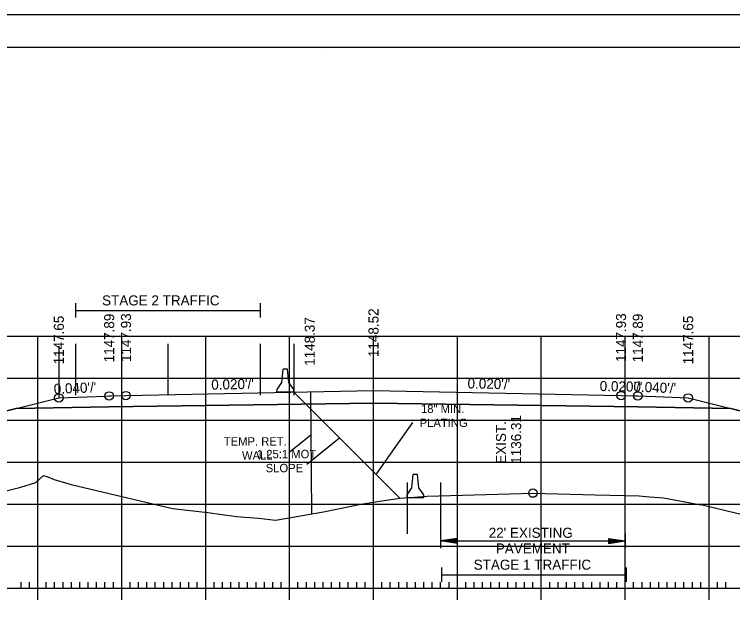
# Model space of a CAD drawing. Extents: x 1322838 to 1324533, y 339903 to 351025.
# Drawn here: x 1323660.9 to 1323746.5, y 342179.4 to 342249.8 of the extents above; entities that cross this region are included whole.
import ezdxf

# ---------------------------------------------------------------- set-up
doc = ezdxf.new("R2010")
doc.units = 0
for name, color, linetype in [('R_Alt Surface', 7, 'Continuous'), ('R_Axis', 7, 'Continuous'), ('R_Axis Annot', 7, 'Continuous'), ('R_Border', 7, 'Continuous'), ('R_Exist Surface', 7, 'Continuous'), ('R_Fin Surface', 7, 'Continuous'), ('R_Fin Surface Annot', 7, 'Continuous'), ('R_Grid', 7, 'Continuous'), ('R_MOT', 7, 'Continuous'), ('R_No Plot', 7, 'Continuous'), ('R_Xsect Elev', 7, 'Continuous')]:
    doc.layers.add(name, color=color, linetype=linetype)

msp = doc.modelspace()

# ---------------------------------------------------------------- linework, layer by layer
at = {"layer": 'R_Alt Surface'}
msp.add_lwpolyline([(1323661.12, 342202.861), (1323672.215, 342203.083), (1323703.715, 342203.505), (1323735.215, 342203.083), (1323746.311, 342202.861)], dxfattribs=at)
at = {"layer": 'R_Axis'}
for p, q in [((1323663.715, 342180.082), (1323663.715, 342182.882)), ((1323673.715, 342180.082), (1323673.715, 342182.882)), ((1323683.715, 342180.082), (1323683.715, 342182.882)), ((1323693.715, 342180.082), (1323693.715, 342182.882)), ((1323703.715, 342180.082), (1323703.715, 342182.882)), ((1323713.715, 342180.082), (1323713.715, 342182.882)), ((1323723.715, 342180.082), (1323723.715, 342182.882)), ((1323733.715, 342180.082), (1323733.715, 342182.882)), ((1323743.715, 342180.082), (1323743.715, 342182.882)), ((1323563.715, 342181.482), (1323843.715, 342181.482)), ((1323661.715, 342181.482), (1323661.715, 342182.182)), ((1323662.715, 342181.482), (1323662.715, 342182.182)), ((1323664.715, 342181.482), (1323664.715, 342182.182)), ((1323665.715, 342181.482), (1323665.715, 342182.182)), ((1323666.715, 342181.482), (1323666.715, 342182.182)), ((1323667.715, 342181.482), (1323667.715, 342182.182)), ((1323668.715, 342181.482), (1323668.715, 342182.182)), ((1323669.715, 342181.482), (1323669.715, 342182.182)), ((1323670.715, 342181.482), (1323670.715, 342182.182)), ((1323671.715, 342181.482), (1323671.715, 342182.182)), ((1323672.715, 342181.482), (1323672.715, 342182.182)), ((1323674.715, 342181.482), (1323674.715, 342182.182)), ((1323675.715, 342181.482), (1323675.715, 342182.182)), ((1323676.715, 342181.482), (1323676.715, 342182.182)), ((1323677.715, 342181.482), (1323677.715, 342182.182)), ((1323678.715, 342181.482), (1323678.715, 342182.182)), ((1323679.715, 342181.482), (1323679.715, 342182.182)), ((1323680.715, 342181.482), (1323680.715, 342182.182)), ((1323681.715, 342181.482), (1323681.715, 342182.182)), ((1323682.715, 342181.482), (1323682.715, 342182.182)), ((1323684.715, 342181.482), (1323684.715, 342182.182)), ((1323685.715, 342181.482), (1323685.715, 342182.182)), ((1323686.715, 342181.482), (1323686.715, 342182.182)), ((1323687.715, 342181.482), (1323687.715, 342182.182)), ((1323688.715, 342181.482), (1323688.715, 342182.182)), ((1323689.715, 342181.482), (1323689.715, 342182.182)), ((1323690.715, 342181.482), (1323690.715, 342182.182)), ((1323691.715, 342181.482), (1323691.715, 342182.182)), ((1323692.715, 342181.482), (1323692.715, 342182.182)), ((1323694.715, 342181.482), (1323694.715, 342182.182)), ((1323695.715, 342181.482), (1323695.715, 342182.182)), ((1323696.715, 342181.482), (1323696.715, 342182.182)), ((1323697.715, 342181.482), (1323697.715, 342182.182)), ((1323698.715, 342181.482), (1323698.715, 342182.182)), ((1323699.715, 342181.482), (1323699.715, 342182.182)), ((1323700.715, 342181.482), (1323700.715, 342182.182)), ((1323701.715, 342181.482), (1323701.715, 342182.182)), ((1323702.715, 342181.482), (1323702.715, 342182.182)), ((1323704.715, 342181.482), (1323704.715, 342182.182)), ((1323705.715, 342181.482), (1323705.715, 342182.182)), ((1323706.715, 342181.482), (1323706.715, 342182.182)), ((1323707.715, 342181.482), (1323707.715, 342182.182)), ((1323708.715, 342181.482), (1323708.715, 342182.182)), ((1323709.715, 342181.482), (1323709.715, 342182.182)), ((1323710.715, 342181.482), (1323710.715, 342182.182)), ((1323711.715, 342181.482), (1323711.715, 342182.182)), ((1323712.715, 342181.482), (1323712.715, 342182.182)), ((1323714.715, 342181.482), (1323714.715, 342182.182)), ((1323715.715, 342181.482), (1323715.715, 342182.182)), ((1323716.715, 342181.482), (1323716.715, 342182.182)), ((1323717.715, 342181.482), (1323717.715, 342182.182)), ((1323718.715, 342181.482), (1323718.715, 342182.182)), ((1323719.715, 342181.482), (1323719.715, 342182.182)), ((1323720.715, 342181.482), (1323720.715, 342182.182)), ((1323721.715, 342181.482), (1323721.715, 342182.182)), ((1323722.715, 342181.482), (1323722.715, 342182.182)), ((1323724.715, 342181.482), (1323724.715, 342182.182)), ((1323725.715, 342181.482), (1323725.715, 342182.182)), ((1323726.715, 342181.482), (1323726.715, 342182.182)), ((1323727.715, 342181.482), (1323727.715, 342182.182)), ((1323728.715, 342181.482), (1323728.715, 342182.182)), ((1323729.715, 342181.482), (1323729.715, 342182.182)), ((1323730.715, 342181.482), (1323730.715, 342182.182)), ((1323731.715, 342181.482), (1323731.715, 342182.182)), ((1323732.715, 342181.482), (1323732.715, 342182.182)), ((1323734.715, 342181.482), (1323734.715, 342182.182)), ((1323735.715, 342181.482), (1323735.715, 342182.182)), ((1323736.715, 342181.482), (1323736.715, 342182.182)), ((1323737.715, 342181.482), (1323737.715, 342182.182)), ((1323738.715, 342181.482), (1323738.715, 342182.182)), ((1323739.715, 342181.482), (1323739.715, 342182.182)), ((1323740.715, 342181.482), (1323740.715, 342182.182)), ((1323741.715, 342181.482), (1323741.715, 342182.182)), ((1323742.715, 342181.482), (1323742.715, 342182.182)), ((1323744.715, 342181.482), (1323744.715, 342182.182)), ((1323745.715, 342181.482), (1323745.715, 342182.182))]:
    msp.add_line(p, q, dxfattribs=at)
at = {"layer": 'R_Axis Annot'}
for p, q in [((1323668.215, 342215.423), (1323668.215, 342213.717)), ((1323690.215, 342215.423), (1323690.215, 342213.717)), ((1323668.215, 342214.57), (1323690.215, 342214.57)), ((1323711.711, 342187.949), (1323711.711, 342186.243)), ((1323713.711, 342187.396), (1323711.711, 342187.096)), ((1323713.711, 342186.796), (1323713.711, 342187.396)), ((1323731.711, 342187.396), (1323733.711, 342187.096)), ((1323731.711, 342187.396), (1323731.711, 342186.796)), ((1323733.711, 342187.949), (1323733.711, 342186.243)), ((1323713.711, 342186.796), (1323711.711, 342187.096)), ((1323711.711, 342187.096), (1323733.711, 342187.096)), ((1323713.711, 342187.346), (1323712.045, 342187.096)), ((1323713.711, 342186.846), (1323712.045, 342187.096)), ((1323713.711, 342187.295), (1323712.389, 342187.096)), ((1323713.711, 342186.897), (1323712.389, 342187.096)), ((1323713.711, 342187.245), (1323712.722, 342187.096)), ((1323713.711, 342186.947), (1323712.722, 342187.096)), ((1323713.711, 342187.194), (1323713.061, 342187.096)), ((1323713.711, 342186.999), (1323713.061, 342187.096)), ((1323713.711, 342187.143), (1323713.395, 342187.096)), ((1323713.711, 342187.049), (1323713.395, 342187.096)), ((1323731.711, 342187.346), (1323733.377, 342187.096)), ((1323731.711, 342187.295), (1323733.033, 342187.096)), ((1323731.711, 342187.245), (1323732.7, 342187.096)), ((1323731.711, 342187.193), (1323732.361, 342187.096)), ((1323731.711, 342187.143), (1323732.027, 342187.096)), ((1323731.711, 342186.796), (1323733.711, 342187.096)), ((1323731.711, 342186.998), (1323732.361, 342187.096)), ((1323731.711, 342186.897), (1323733.033, 342187.096)), ((1323731.711, 342186.846), (1323733.377, 342187.096)), ((1323731.711, 342186.947), (1323732.7, 342187.096)), ((1323731.711, 342187.049), (1323732.027, 342187.096)), ((1323711.822, 342183.933), (1323711.822, 342182.227)), ((1323733.822, 342183.933), (1323733.822, 342182.227)), ((1323711.822, 342183.08), (1323733.822, 342183.08))]:
    msp.add_line(p, q, dxfattribs=at)
at = {"layer": 'R_Border'}
for p, q in [((1323545.715, 342245.942), (1323861.895, 342245.942)), ((1323698.235, 342245.682), (1323698.235, 342245.682)), ((1323698.235, 342245.682), (1323698.235, 342245.682))]:
    msp.add_line(p, q, dxfattribs=at)
at = {"layer": 'R_Exist Surface'}
msp.add_lwpolyline([(1323653.348, 342191.436), (1323661.687, 342193.504), (1323663.474, 342194.061), (1323664.376, 342194.907), (1323664.888, 342194.745), (1323665.66, 342194.438), (1323667.7, 342193.832), (1323679.778, 342190.975), (1323683.969, 342190.5), (1323687.373, 342190.024), (1323690.026, 342189.832), (1323692.053, 342189.583), (1323697.758, 342190.578), (1323702.189, 342191.487), (1323704.441, 342191.832), (1323706.887, 342192.196), (1323708.607, 342192.318), (1323710.078, 342192.432), (1323717.127, 342192.635), (1323722.711, 342192.796), (1323730.126, 342192.596), (1323735.367, 342192.468), (1323736.596, 342192.372), (1323738.276, 342192.234), (1323742.513, 342191.447), (1323742.885, 342191.383), (1323752.652, 342189.047)], dxfattribs=at)
at = {"layer": 'R_Fin Surface'}
msp.add_lwpolyline([(1323620.163, 342190.617), (1323629.558, 342193.749), (1323644.215, 342198.635), (1323661.119, 342202.861), (1323661.12, 342202.861), (1323666.215, 342204.135), (1323671.837, 342204.36), (1323672.215, 342204.375), (1323672.466, 342204.38), (1323674.215, 342204.415), (1323703.715, 342205.005), (1323733.214, 342204.415), (1323733.215, 342204.415), (1323734.679, 342204.386), (1323735.215, 342204.375), (1323737.358, 342204.29), (1323741.215, 342204.135), (1323746.311, 342202.861), (1323763.215, 342198.636), (1323763.216, 342198.635), (1323793.286, 342188.612), (1323793.287, 342188.611), (1323795.285, 342189.277)], dxfattribs=at)
at = {"layer": 'R_Grid'}
for p, q in [((1323563.715, 342211.482), (1323843.715, 342211.482)), ((1323663.715, 342181.482), (1323663.715, 342211.482)), ((1323673.715, 342181.482), (1323673.715, 342211.482)), ((1323683.715, 342181.482), (1323683.715, 342211.482)), ((1323693.715, 342181.482), (1323693.715, 342211.482)), ((1323703.715, 342181.482), (1323703.715, 342211.482)), ((1323713.715, 342181.482), (1323713.715, 342211.482)), ((1323723.715, 342181.482), (1323723.715, 342211.482)), ((1323733.715, 342181.482), (1323733.715, 342211.482)), ((1323743.715, 342181.482), (1323743.715, 342211.482)), ((1323563.715, 342206.482), (1323843.715, 342206.482)), ((1323563.715, 342201.482), (1323843.715, 342201.482)), ((1323563.715, 342196.482), (1323843.715, 342196.482)), ((1323563.715, 342191.482), (1323843.715, 342191.482)), ((1323563.715, 342186.482), (1323843.715, 342186.482)), ((1323563.715, 342181.482), (1323843.715, 342181.482))]:
    msp.add_line(p, q, dxfattribs=at)
at = {"layer": 'R_MOT'}
for p, q in [((1323692.797, 342205.982), (1323692.964, 342207.565)), ((1323693.214, 342207.565), (1323692.964, 342207.565)), ((1323693.464, 342207.565), (1323693.214, 342207.565)), ((1323693.631, 342205.981), (1323693.464, 342207.565)), ((1323692.221, 342205.148), (1323692.797, 342205.982)), ((1323694.222, 342205.148), (1323693.631, 342205.981)), ((1323692.215, 342204.815), (1323692.221, 342205.148)), ((1323694.215, 342204.815), (1323692.215, 342204.815)), ((1323694.215, 342204.815), (1323694.222, 342205.148)), ((1323696.253, 342199.712), (1323693.626, 342197.593)), ((1323708.293, 342193.421), (1323708.46, 342195.004)), ((1323708.71, 342195.004), (1323708.46, 342195.004)), ((1323708.96, 342195.004), (1323708.71, 342195.004)), ((1323709.127, 342193.42), (1323708.96, 342195.004)), ((1323707.717, 342192.587), (1323708.293, 342193.421)), ((1323709.718, 342192.587), (1323709.127, 342193.42)), ((1323707.711, 342192.254), (1323707.717, 342192.587)), ((1323709.711, 342192.254), (1323709.718, 342192.587)), ((1323709.711, 342192.254), (1323707.711, 342192.254))]:
    msp.add_line(p, q, dxfattribs=at)
msp.add_lwpolyline([(1323696.215, 342204.855), (1323696.321, 342190.327)], dxfattribs=at)
at = {"layer": 'R_No Plot'}
for p, q in [((1323533.315, 342249.837), (1323866.648, 342249.837)), ((1323668.215, 342210.581), (1323668.215, 342204.472)), ((1323679.215, 342210.581), (1323679.215, 342204.472)), ((1323690.215, 342210.581), (1323690.215, 342204.472)), ((1323694.215, 342210.581), (1323694.215, 342204.472)), ((1323666.215, 342210.324), (1323666.215, 342204.215)), ((1323706.841, 342192.189), (1323694.215, 342204.815)), ((1323704.025, 342195.005), (1323708.386, 342201.194)), ((1323695.76, 342196.262), (1323699.652, 342199.378)), ((1323707.711, 342194.057), (1323707.711, 342187.949)), ((1323711.711, 342194.057), (1323711.711, 342187.949))]:
    msp.add_line(p, q, dxfattribs=at)
for points in [[(1323533.308, 342249.837), (1323866.648, 342249.837), (1323866.648, 342036.499), (1323533.308, 342036.499)], [(1323779.635, 342245.942), (1323799.255, 342245.942), (1323799.255, 342236.062), (1323815.368, 342236.062), (1323838.567, 342236.062), (1323838.567, 342203.392), (1323861.775, 342203.392), (1323861.895, 342040.482), (1323545.715, 342040.482), (1323545.715, 342245.942)]]:
    msp.add_lwpolyline(points, close=True, dxfattribs=at)
for points in [[(1323763.215, 342198.636), (1323746.311, 342202.861), (1323735.215, 342203.083), (1323703.715, 342203.505), (1323672.215, 342203.083), (1323661.12, 342202.861), (1323661.119, 342202.861), (1323644.215, 342198.635)], [(1323653.348, 342191.436), (1323661.687, 342193.504), (1323663.474, 342194.061), (1323664.376, 342194.907), (1323664.888, 342194.745), (1323665.66, 342194.438), (1323667.7, 342193.832), (1323679.778, 342190.975), (1323683.969, 342190.5), (1323687.373, 342190.024), (1323690.026, 342189.832), (1323692.053, 342189.583), (1323697.758, 342190.578), (1323702.189, 342191.487), (1323704.441, 342191.832), (1323706.887, 342192.196), (1323708.607, 342192.318), (1323710.078, 342192.432), (1323717.127, 342192.635), (1323722.711, 342192.796), (1323730.126, 342192.596), (1323735.367, 342192.468), (1323736.596, 342192.372), (1323738.276, 342192.234), (1323742.513, 342191.447), (1323742.885, 342191.383), (1323752.652, 342189.047)]]:
    msp.add_lwpolyline(points, dxfattribs=at)
for centre in [(1323666.215, 342204.135), (1323666.215, 342204.135), (1323672.215, 342204.375), (1323672.215, 342204.375), (1323674.215, 342204.415), (1323674.215, 342204.415), (1323733.215, 342204.415), (1323733.215, 342204.415), (1323735.215, 342204.375), (1323735.215, 342204.375), (1323741.215, 342204.135), (1323741.215, 342204.135), (1323722.711, 342192.796)]:
    msp.add_circle(centre, 0.5, dxfattribs=at)

# ---------------------------------------------------------------- texts
at = {"layer": 'R_Axis Annot'}
for s, p in [('STAGE 2 TRAFFIC', (1323671.368, 342215.161)), ("22' EXISTING ", (1323717.443, 342187.471)), ('PAVEMENT', (1323718.293, 342185.605)), ('STAGE 1 TRAFFIC', (1323715.655, 342183.671))]:
    msp.add_text(s, height=1.2, dxfattribs=at).set_placement(p)
at = {"layer": 'R_Fin Surface Annot'}
for s, rotation, p in [('1147.89', 90, (1323672.815, 342208.375)), ('1147.93', 90, (1323674.815, 342208.415)), ('1148.52', 90, (1323704.315, 342209.005)), ('1147.93', 90, (1323733.815, 342208.415)), ('1147.89', 90, (1323735.815, 342208.375)), ('1147.65', 90, (1323666.815, 342208.135)), ('1147.65', 90, (1323741.815, 342208.135)), ("0.020'/'", 1.14575, (1323684.394, 342205.119)), ("0.020'/'", 358.85423, (1323714.914, 342205.282)), ("0.040'/'", 2.29066, (1323665.636, 342204.613)), ("0.020'/'", 358.85456, (1323730.664, 342204.967)), ("0.040'/'", 357.70932, (1323734.676, 342204.897))]:
    msp.add_text(s, height=1.2, rotation=rotation, dxfattribs=at).set_placement(p)
at = {"layer": 'R_MOT'}
for s, p in [('TEMP. RET.', (1323685.877, 342198.459)), ('WALL', (1323688.042, 342196.792))]:
    msp.add_text(s, height=1, dxfattribs=at).set_placement(p)
at = {"layer": 'R_No Plot'}
msp.add_text('1148.37', height=1.2, rotation=90, dxfattribs=at).set_placement((1323696.715, 342207.96))
for s, p in [('18" MIN. ', (1323709.381, 342202.339)), ('PLATING', (1323709.219, 342200.673)), ('1.25:1 MOT', (1323689.827, 342196.95)), ('SLOPE', (1323690.87, 342195.283))]:
    msp.add_text(s, height=1, dxfattribs=at).set_placement(p)
at = {"layer": 'R_Xsect Elev'}
for s, p in [('1136.31', (1323721.311, 342196.296)), ('EXIST. ', (1323719.511, 342196.296))]:
    msp.add_text(s, height=1.2, rotation=90, dxfattribs=at).set_placement(p)

doc.saveas('drawing.dxf')
